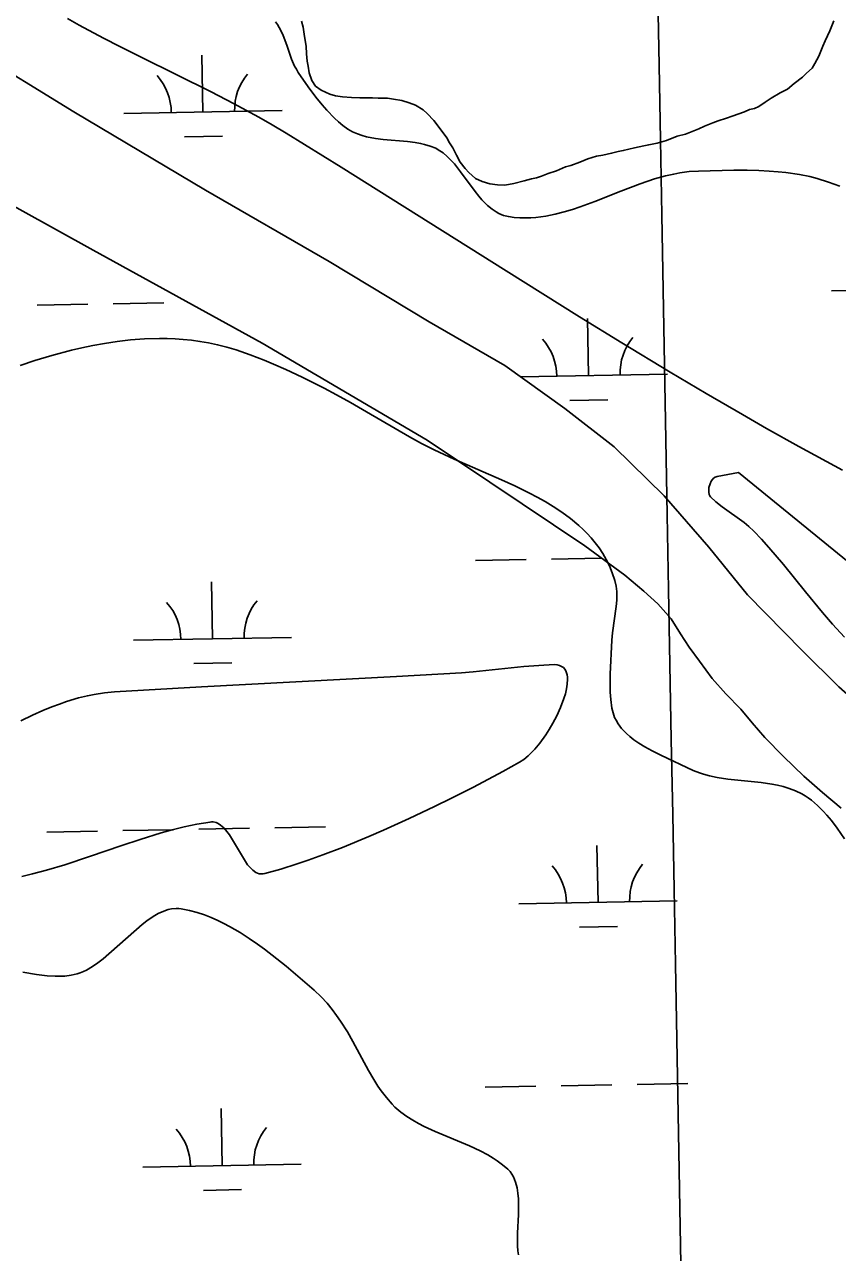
# Model space of a CAD drawing. Extents: x 3925854 to 3964121, y 224593 to 250589.
# Drawn here: x 3945625 to 3946138, y 232455 to 233230 of the extents above; entities that cross this region are included whole.
import ezdxf

# ---------------------------------------------------------------- set-up
doc = ezdxf.new("R2010")
doc.units = 0
for name, color, linetype in [('V-GRID-MAJR', 7, 'Continuous'), ('V-SITE-VEGE', 7, 'Continuous'), ('V-TOPO-SHOR', 7, 'Continuous'), ('V-WETL-SWMP', 7, 'Continuous')]:
    doc.layers.add(name, color=color, linetype=linetype)

msp = doc.modelspace()

# ---------------------------------------------------------------- linework, layer by layer
at = {"layer": 'V-GRID-MAJR'}
msp.add_spline([(3946078.266, 230317.988), (3945968.142, 236374.431), (3945857.954, 242434.345), (3945747.767, 248494.247), (3945747.704, 248497.728)], degree=3, dxfattribs=at)
at = {"layer": 'V-SITE-VEGE'}
for points in [[(3946141.575, 232948.513), (3946114.066, 232963.47), (3946093.66, 232974.871), (3946078.427, 232983.553), (3946055.614, 232996.818), (3946032.752, 233010.427), (3946002.198, 233028.984), (3945975.572, 233045.388), (3945929.156, 233074.353), (3945825.007, 233139.733), (3945790.206, 233161.278), (3945781.391, 233166.562), (3945773.002, 233171.363), (3945757.008, 233180.042), (3945742.805, 233187.361), (3945698.953, 233209.003), (3945685.008, 233215.966), (3945674.678, 233221.264), (3945659.461, 233229.417), (3945652.011, 233233.609)], [(3945783.488, 233231.672), (3945784.797, 233229.817), (3945786.873, 233226.185), (3945788.371, 233222.882), (3945790.544, 233216.928), (3945793.622, 233207.975), (3945795.502, 233203.67), (3945796.614, 233201.595), (3945797.863, 233199.588), (3945804.099, 233190.577), (3945808.98, 233183.982), (3945812.836, 233179.194), (3945815.873, 233175.719), (3945820.711, 233170.732), (3945823.277, 233168.354), (3945825.949, 233166.066)], [(3945825.949, 233166.066), (3945829.048, 233163.842), (3945832.142, 233162.132), (3945835.19, 233160.824), (3945838.157, 233159.824), (3945841.023, 233159.058), (3945846.562, 233157.993), (3945851.535, 233157.352), (3945866.864, 233155.978), (3945871.632, 233155.376), (3945875.095, 233154.768), (3945877.614, 233154.196), (3945881.247, 233153.113), (3945884.674, 233151.7), (3945886.285, 233150.844), (3945889.273, 233148.843), (3945891.934, 233146.602), (3945894.322, 233144.231), (3945896.484, 233141.812), (3945900.398, 233136.901), (3945909.6, 233124.412), (3945911.863, 233121.574), (3945913.899, 233119.214), (3945917.378, 233115.675), (3945920.387, 233113.183), (3945922.762, 233111.588), (3945924.618, 233110.574), (3945927.534, 233109.374), (3945930.629, 233108.6), (3945934.305, 233108.09), (3945937.87, 233107.811), (3945941.334, 233107.735), (3945944.692, 233107.834), (3945947.953, 233108.075), (3945954.279, 233108.927), (3945960.228, 233110.136), (3945965.817, 233111.577), (3945971.067, 233113.156), (3945975.996, 233114.803), (3945985.261, 233118.211), (3946001.533, 233124.641), (3946013.773, 233129.29), (3946022.973, 233132.36), (3946029.879, 233134.298), (3946035.062, 233135.486), (3946038.952, 233136.209), (3946044.786, 233136.981), (3946050.625, 233137.333), (3946072.936, 233137.814), (3946081.38, 233137.822), (3946088.781, 233137.661), (3946095.257, 233137.345), (3946100.92, 233136.911), (3946105.866, 233136.391), (3946114.49, 233135.113), (3946120.927, 233133.81), (3946125.729, 233132.614), (3946132.889, 233130.437), (3946136.445, 233129.163), (3946139.984, 233127.757)], [(3945622.077, 233014.623), (3945631.475, 233017.707), (3945642.236, 233020.937), (3945654.536, 233024.193), (3945661.089, 233025.721), (3945668.069, 233027.177), (3945675.499, 233028.527), (3945683.4, 233029.715), (3945691.795, 233030.679), (3945700.704, 233031.345), (3945710.139, 233031.615), (3945714.98, 233031.568), (3945719.953, 233031.382), (3945725.061, 233031.038), (3945730.304, 233030.517), (3945735.68, 233029.797), (3945741.191, 233028.852), (3945746.835, 233027.658), (3945752.61, 233026.184), (3945758.517, 233024.396), (3945767.454, 233021.293), (3945776.328, 233017.883), (3945782.212, 233015.45), (3945790.019, 233012.024), (3945800.376, 233007.164), (3945814.102, 233000.228), (3945821.915, 232996.066), (3945830.824, 232991.165), (3945840.992, 232985.41), (3945868.116, 232969.575), (3945875.755, 232965.309), (3945883.68, 232961.277), (3945896.423, 232955.339), (3945926.205, 232942.341)], [(3946142.886, 232843.041), (3946135.388, 232851.186), (3946129.045, 232858.537), (3946118.262, 232871.683), (3946104.289, 232888.958), (3946095.126, 232899.728), (3946090.426, 232904.93), (3946085.615, 232909.976), (3946082.451, 232912.925), (3946079.453, 232915.371), (3946065.569, 232925.422), (3946061.729, 232928.5), (3946058.311, 232931.742), (3946057.844, 232932.369), (3946057.517, 232933.067), (3946057.169, 232934.599), (3946057.136, 232936.109), (3946057.3, 232937.489), (3946057.977, 232939.896), (3946058.778, 232941.554), (3946059.53, 232942.636), (3946060.165, 232943.326), (3946061.228, 232944.114), (3946062.407, 232944.544), (3946076.059, 232947.107), (3946170.255, 232870.286)], [(3945926.205, 232942.341), (3945934.573, 232938.517), (3945943.902, 232933.965), (3945948.739, 232931.429), (3945953.773, 232928.623), (3945958.975, 232925.496), (3945964.31, 232921.992), (3945969.727, 232918.033), (3945975.154, 232913.534), (3945977.8, 232911.084), (3945980.416, 232908.465), (3945982.982, 232905.655), (3945985.482, 232902.634), (3945987.899, 232899.384), (3945990.205, 232895.882), (3945992.38, 232892.097), (3945994.395, 232888.009), (3945996.216, 232883.582), (3945997.807, 232878.779), (3945998.608, 232875.312), (3945999.018, 232871.845), (3945999.108, 232869.526), (3945999.038, 232866.436), (3945998.682, 232862.313), (3945996.294, 232845.804), (3945995.982, 232841.09), (3945994.983, 232819.569), (3945994.877, 232812.391), (3945994.981, 232808.293), (3945995.3, 232803.609), (3945995.982, 232798.262), (3945996.677, 232795.208), (3945997.711, 232792.343), (3945998.577, 232790.531), (3945999.939, 232788.231), (3946002.092, 232785.355), (3946003.48, 232783.805), (3946005.194, 232782.107), (3946007.306, 232780.26), (3946009.897, 232778.261), (3946013.059, 232776.105), (3946016.882, 232773.786), (3946021.458, 232771.296), (3946026.846, 232768.603), (3946047.307, 232758.766), (3946051.258, 232757.269), (3946053.949, 232756.427), (3946057.599, 232755.469), (3946062.551, 232754.449), (3946069.278, 232753.433), (3946090.377, 232751.199), (3946097.09, 232750.214), (3946100.592, 232749.536), (3946104.252, 232748.657)], [(3945623.246, 232692.014), (3945629.876, 232693.566), (3945638.684, 232695.901), (3945650.378, 232699.378), (3945665.88, 232704.455), (3945686.382, 232711.478), (3945698.017, 232715.351), (3945711.239, 232719.42), (3945718.257, 232721.366), (3945725.718, 232723.221), (3945733.65, 232724.905), (3945742.078, 232726.31), (3945743.097, 232726.392), (3945744.091, 232726.346), (3945745.993, 232725.906), (3945747.208, 232725.372), (3945748.762, 232724.389), (3945750.734, 232722.654), (3945751.818, 232721.474), (3945754.357, 232718.124), (3945764.458, 232701.297), (3945765.851, 232699.36), (3945767.381, 232697.519), (3945769.076, 232695.868), (3945770.971, 232694.539), (3945771.991, 232694.047), (3945773.072, 232693.697), (3945774.227, 232693.511), (3945775.46, 232693.519), (3945776.783, 232693.761), (3945786.896, 232696.638), (3945797.187, 232699.88), (3945804.124, 232702.225), (3945813.428, 232705.551), (3945825.869, 232710.307), (3945842.37, 232717.106), (3945851.676, 232721.169), (3945867.95, 232728.562), (3945883.969, 232736.138), (3945894.537, 232741.311), (3945908.512, 232748.389), (3945927.006, 232758.189), (3945937.528, 232763.999), (3945940.244, 232765.762), (3945942.997, 232768.003), (3945944.836, 232769.735), (3945947.279, 232772.306), (3945950.478, 232776.135), (3945954.236, 232781.321), (3945956.405, 232784.682), (3945958.731, 232788.647), (3945961.158, 232793.269), (3945963.567, 232798.559), (3945965.682, 232804.248), (3945966.575, 232807.259), (3945967.29, 232810.329), (3945967.759, 232813.407), (3945967.904, 232816.417), (3945967.825, 232817.845), (3945967.626, 232819.217), (3945967.292, 232820.52), (3945966.809, 232821.73), (3945966.153, 232822.832), (3945965.305, 232823.794), (3945964.238, 232824.593), (3945962.928, 232825.197), (3945961.343, 232825.57), (3945959.448, 232825.672), (3945949.9, 232825.226), (3945940.326, 232824.427), (3945908.318, 232821.073), (3945900.996, 232820.532), (3945859.897, 232818.169), (3945736.593, 232811.66), (3945681.797, 232808.541), (3945675.337, 232807.937), (3945668.894, 232806.931), (3945664.606, 232806.051), (3945658.898, 232804.631), (3945651.306, 232802.335), (3945646.977, 232800.83), (3945642.037, 232798.956), (3945636.399, 232796.626), (3945629.968, 232793.74), (3945622.636, 232790.187)], [(3946104.252, 232748.657), (3946108.059, 232747.515), (3946111.985, 232746.017), (3946116.008, 232744.06), (3946118.008, 232742.882), (3946120.018, 232741.543), (3946122.02, 232740.015), (3946125.875, 232736.664), (3946129.494, 232733.103), (3946131.783, 232730.619), (3946134.7, 232727.182), (3946138.372, 232722.408), (3946142.935, 232715.742)], [(3945729.046, 232670.473), (3945723.811, 232671.489), (3945722.286, 232671.657), (3945720.762, 232671.7), (3945717.71, 232671.417), (3945715.681, 232670.979), (3945712.969, 232670.104), (3945709.361, 232668.48), (3945707.3, 232667.339), (3945704.941, 232665.869), (3945702.248, 232663.997), (3945699.172, 232661.644), (3945674.561, 232639.962), (3945671.278, 232637.422), (3945667.774, 232635.002), (3945664.034, 232632.814), (3945662.103, 232631.874), (3945660.11, 232631.051), (3945658.052, 232630.371), (3945654.306, 232629.519), (3945650.425, 232629.025), (3945647.769, 232628.876), (3945644.146, 232628.876), (3945639.188, 232629.183), (3945632.379, 232630.033), (3945623.797, 232631.542)], [(3945936.971, 232453.018), (3945936.627, 232455.634), (3945936.398, 232458.736), (3945936.304, 232462.398), (3945936.361, 232466.703), (3945936.865, 232478.401), (3945936.992, 232484.971), (3945936.9, 232488.363), (3945936.625, 232491.857), (3945936.085, 232495.408), (3945935.157, 232498.951), (3945934.52, 232500.665), (3945933.731, 232502.346), (3945932.771, 232503.979), (3945931.614, 232505.543), (3945930.223, 232507.026), (3945926.963, 232509.85), (3945923.434, 232512.451), (3945920.954, 232514.071), (3945917.501, 232516.111), (3945912.682, 232518.646), (3945905.961, 232521.782), (3945884.227, 232530.928), (3945877.332, 232534.138), (3945873.78, 232535.968), (3945870.119, 232538.041), (3945866.383, 232540.415), (3945862.631, 232543.157), (3945858.93, 232546.362), (3945857.157, 232548.14), (3945853.548, 232552.258), (3945850.237, 232556.596), (3945848.166, 232559.594), (3945845.549, 232563.705), (3945842.235, 232569.357), (3945832.302, 232587.678), (3945828.849, 232593.722), (3945824.565, 232600.554), (3945822.087, 232604.14), (3945819.263, 232607.904), (3945816.014, 232611.833), (3945812.246, 232615.906), (3945807.839, 232620.092), (3945799.059, 232627.768), (3945790.253, 232635.186), (3945784.375, 232639.931), (3945776.527, 232645.946), (3945772.038, 232649.198), (3945766.91, 232652.725), (3945761.046, 232656.481), (3945754.345, 232660.376), (3945750.773, 232662.267), (3945746.964, 232664.126), (3945742.903, 232665.922), (3945738.576, 232667.618), (3945733.961, 232669.154), (3945729.046, 232670.473)]]:
    msp.add_lwpolyline(points, dxfattribs=at)
at = {"layer": 'V-TOPO-SHOR'}
for points in [[(3946136.119, 233232.137), (3946133.586, 233225.872), (3946130.704, 233219.613), (3946129.258, 233216.136), (3946126.727, 233209.871), (3946124.218, 233205.355), (3946122.426, 233202.232), (3946118.887, 233199.129), (3946116.407, 233196.713), (3946111.103, 233192.586), (3946106.859, 233189.141), (3946102.28, 233186.753), (3946096.636, 233183.329), (3946092.757, 233180.933), (3946088.872, 233178.184), (3946086.054, 233176.822), (3946082.898, 233176.165), (3946079.729, 233174.807), (3946071.996, 233172.112), (3946068.482, 233170.758), (3946063.21, 233169.079), (3946059.694, 233167.727), (3946054.418, 233165.698), (3946050.898, 233163.996), (3946046.677, 233162.3), (3946042.456, 233160.608), (3946037.19, 233159.279), (3946030.508, 233156.568), (3946024.538, 233154.899), (3946019.276, 233153.918), (3946016.118, 233153.26), (3946010.155, 233151.939), (3946003.134, 233150.285), (3945999.978, 233149.625), (3945995.765, 233148.632), (3945990.152, 233147.307), (3945986.293, 233146.66), (3945980.674, 233144.984), (3945975.748, 233142.951), (3945970.124, 233140.925), (3945966.612, 233139.924), (3945960.982, 233137.548), (3945955.713, 233135.869), (3945951.492, 233134.175), (3945948.33, 233133.167), (3945945.174, 233132.51), (3945940.607, 233131.171), (3945933.936, 233129.51), (3945928.327, 233128.535), (3945923.778, 233128.594), (3945918.892, 233129.36), (3945914.013, 233130.824), (3945909.837, 233132.629), (3945905.692, 233136.532), (3945903.276, 233139.012), (3945900.177, 233142.904), (3945897.789, 233147.483), (3945895.401, 233152.062), (3945893.345, 233155.239), (3945891.639, 233158.411), (3945887.514, 233164.061), (3945883.385, 233169.366), (3945879.244, 233173.617), (3945876.828, 233176.1), (3945871.968, 233178.963), (3945867.79, 233180.417), (3945863.26, 233181.877), (3945858.021, 233182.647), (3945854.183, 233183.397), (3945848.238, 233183.474), (3945844.74, 233183.521), (3945841.242, 233183.569), (3945836.693, 233183.628), (3945831.446, 233183.698), (3945825.855, 233184.122), (3945821.317, 233184.881), (3945817.833, 233185.977), (3945812.269, 233188.5), (3945808.803, 233190.997), (3945806.401, 233194.525), (3945804.718, 233199.447), (3945804.073, 233203.653), (3945803.415, 233206.811), (3945803.124, 233211.362), (3945802.84, 233216.265), (3945801.871, 233222.225), (3945800.898, 233228.186), (3945799.901, 233232.047)], [(3946620.917, 232592.303), (3946575.65, 232608.472), (3946508.789, 232632.1), (3946438.258, 232655.951), (3946356.08, 232685.378), (3946289.952, 232711.445), (3946247.911, 232733.521), (3946212.329, 232754.459), (3946182, 232775.853), (3946158.635, 232794.705), (3946139.443, 232811.752), (3946116.13, 232834.628), (3946081.609, 232869.723), (3946057.169, 232899.785), (3946029.084, 232932.345), (3945997.482, 232963.202), (3945966.141, 232987.407), (3945928.366, 233014.498), (3945880.449, 233042.074), (3945817.454, 233080.169), (3945739.159, 233125.291), (3945656.025, 233174.848), (3945590.777, 233214.725)], [(3945554.096, 233150.465), (3945668.19, 233087.374), (3945774.995, 233028.756), (3945879.314, 232967.371), (3945978.841, 232900.627), (3946004.134, 232882.099), (3946016.247, 232872.142), (3946025.062, 232864.154), (3946033.334, 232854.598), (3946039.328, 232845.071), (3946044.817, 232836.777), (3946051.346, 232827.944), (3946059.423, 232816.991), (3946068.041, 232807.257), (3946077.36, 232797.51), (3946084.593, 232789.017), (3946092.689, 232779.64), (3946104.426, 232767.589), (3946117.21, 232755.348), (3946128.967, 232745.047), (3946140.905, 232735.091)]]:
    msp.add_lwpolyline(points, dxfattribs=at)
at = {"layer": 'V-WETL-SWMP'}
for p, q in [((3945737.612, 233174.619), (3945736.957, 233210.613)), ((3945687.62, 233173.71), (3945787.603, 233175.528)), ((3945725.894, 233158.972), (3945749.89, 233159.409)), ((3946134.793, 233061.75), (3946166.788, 233062.332)), ((3945632.968, 233052.625), (3945664.963, 233053.207)), ((3945680.96, 233053.498), (3945712.955, 233054.08)), ((3945981.149, 233008.206), (3945980.495, 233044.2)), ((3945938.228, 233007.425), (3946031.141, 233009.115)), ((3945969.432, 232992.559), (3945993.428, 232992.996)), ((3945957.844, 232892.331), (3945989.383, 232892.904)), ((3945909.852, 232891.458), (3945941.847, 232892.04)), ((3945743.66, 232841.999), (3945743.005, 232877.993)), ((3945693.668, 232841.09), (3945793.652, 232842.908)), ((3945731.942, 232826.352), (3945755.938, 232826.789)), ((3945735, 232721.751), (3945766.995, 232722.332)), ((3945782.993, 232722.623), (3945814.987, 232723.205)), ((3945639.016, 232720.005), (3945671.011, 232720.587)), ((3945687.008, 232720.878), (3945719.003, 232721.46)), ((3945987.197, 232675.586), (3945986.543, 232711.58)), ((3945937.206, 232674.677), (3946037.189, 232676.495)), ((3945975.48, 232659.939), (3945999.476, 232660.376)), ((3945915.9, 232558.838), (3945947.895, 232559.42)), ((3945963.892, 232559.711), (3945995.887, 232560.293)), ((3946011.884, 232560.584), (3946043.879, 232561.165)), ((3945749.708, 232509.379), (3945749.053, 232545.373)), ((3945699.716, 232508.47), (3945799.7, 232510.288)), ((3945737.99, 232493.732), (3945761.986, 232494.169))]:
    msp.add_line(p, q, dxfattribs=at)
for points in [[(3945799.901, 233232.047), (3945800.899, 233228.186), (3945801.87, 233222.225), (3945802.84, 233216.265), (3945803.125, 233211.363), (3945803.415, 233206.811), (3945804.073, 233203.653), (3945804.717, 233199.446), (3945806.401, 233194.526), (3945808.803, 233190.996), (3945812.268, 233188.501), (3945817.833, 233185.978), (3945821.317, 233184.882), (3945825.855, 233184.122), (3945831.447, 233183.698), (3945836.694, 233183.629), (3945841.241, 233183.568), (3945844.739, 233183.522), (3945848.237, 233183.475), (3945854.184, 233183.397), (3945858.022, 233182.646), (3945863.26, 233181.877), (3945867.789, 233180.417), (3945871.968, 233178.962), (3945876.828, 233176.099), (3945879.244, 233173.618), (3945883.386, 233169.365), (3945887.514, 233164.062), (3945891.638, 233158.41), (3945893.345, 233155.238), (3945895.402, 233152.062), (3945897.79, 233147.482), (3945900.178, 233142.903), (3945903.276, 233139.013), (3945905.692, 233136.532), (3945909.838, 233132.629), (3945914.013, 233130.824), (3945918.891, 233129.36), (3945923.779, 233128.595), (3945928.327, 233128.535), (3945933.937, 233129.51), (3945940.607, 233131.171), (3945945.173, 233132.51), (3945948.33, 233133.168), (3945951.492, 233134.175), (3945955.713, 233135.869), (3945960.983, 233137.548), (3945966.612, 233139.923), (3945970.124, 233140.926), (3945975.749, 233142.95), (3945980.674, 233144.984), (3945986.294, 233146.659), (3945990.151, 233147.307), (3945995.766, 233148.632), (3945999.978, 233149.626), (3946003.135, 233150.284), (3946010.154, 233151.94), (3946016.119, 233153.26), (3946019.277, 233153.918), (3946024.538, 233154.898), (3946030.508, 233156.568), (3946037.191, 233159.279), (3946042.456, 233160.608), (3946046.677, 233162.301), (3946050.898, 233163.995), (3946054.419, 233165.697), (3946059.694, 233167.727), (3946063.21, 233169.079), (3946068.481, 233170.759), (3946071.997, 233172.112), (3946079.73, 233174.808), (3946082.897, 233176.165), (3946086.054, 233176.823), (3946088.871, 233178.185), (3946092.756, 233180.933), (3946096.636, 233183.33), (3946102.279, 233186.754), (3946106.859, 233189.142), (3946111.103, 233192.585), (3946116.406, 233196.713), (3946118.887, 233199.129), (3946122.427, 233202.231), (3946124.217, 233205.356), (3946126.726, 233209.871), (3946129.258, 233216.135), (3946130.704, 233219.614), (3946133.586, 233225.873), (3946136.118, 233232.137)], [(3946212.329, 232754.459), (3946182, 232775.853), (3946158.634, 232794.705), (3946139.442, 232811.753), (3946116.13, 232834.629), (3946081.609, 232869.723), (3946057.168, 232899.785), (3946029.085, 232932.345), (3945997.482, 232963.202), (3945966.141, 232987.408), (3945928.365, 233014.499), (3945880.449, 233042.074), (3945817.454, 233080.169), (3945739.159, 233125.29), (3945656.024, 233174.849), (3945590.778, 233214.724)], [(3945554.096, 233150.464), (3945668.189, 233087.375), (3945774.995, 233028.756), (3945879.314, 232967.372), (3945978.84, 232900.627), (3946004.134, 232882.099), (3946016.247, 232872.142), (3946025.063, 232864.154), (3946033.333, 232854.598), (3946039.329, 232845.072), (3946044.817, 232836.777), (3946051.347, 232827.944), (3946059.424, 232816.991), (3946068.041, 232807.256), (3946077.359, 232797.511), (3946084.593, 232789.018), (3946092.69, 232779.64), (3946104.426, 232767.589), (3946117.209, 232755.349), (3946128.967, 232745.047), (3946140.906, 232735.092)]]:
    msp.add_lwpolyline(points, dxfattribs=at)
for centre, start, end in [((3945682.369, 233174.089), 0.269879, 41.813537), ((3945792.837, 233176.098), 140.269876, 181.813534), ((3946036.375, 233009.685), 140.269876, 181.813534), ((3945925.907, 233007.676), 0.269879, 41.813537), ((3945688.417, 232841.469), 0.269879, 41.813537), ((3945798.885, 232843.478), 140.269876, 181.813534), ((3946042.423, 232677.065), 140.269876, 181.813534), ((3945931.955, 232675.056), 0.269879, 41.813537), ((3945694.465, 232508.849), 0.269879, 41.813537), ((3945804.933, 232510.858), 140.269876, 181.813534)]:
    msp.add_arc(centre, 35.246, start, end, dxfattribs=at)

doc.saveas('drawing.dxf')
